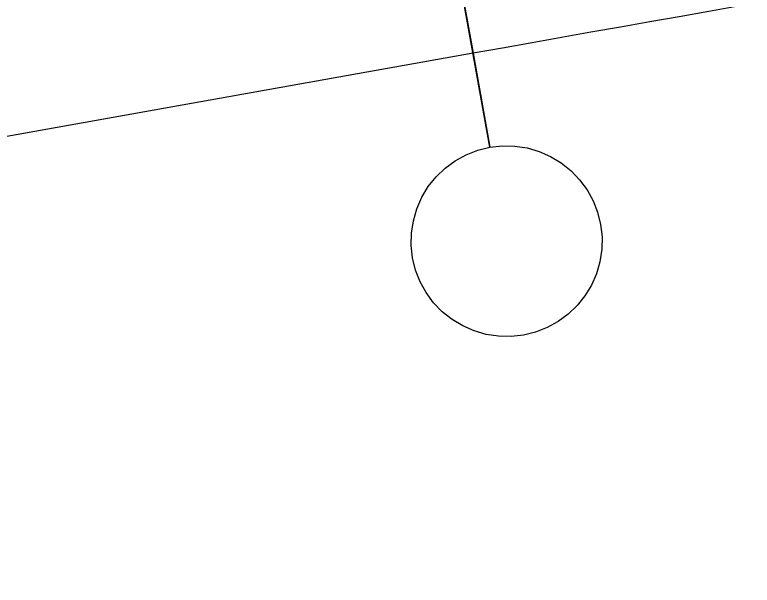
# Model space of a CAD drawing. Extents: x 6540402 to 6566579, y 5525343 to 5532423.
# Drawn here: x 6560447.646 to 6560449.577, y 5529255.716 to 5529257.211 of the extents above; entities that cross this region are included whole.
import ezdxf

# ---------------------------------------------------------------- set-up
doc = ezdxf.new("R2010")
doc.units = 0
doc.layers.add('IR_ps_geometria', color=7, linetype='Continuous')
doc.layers.add('TOR_PS_T-tory projektowane', color=7, linetype='Continuous')

msp = doc.modelspace()

# ---------------------------------------------------------------- linework, layer by layer
at = {"layer": 'IR_ps_geometria'}
msp.add_lwpolyline([(6560448.802, 5529257.3559), (6560448.8459, 5529257.1098), (6560448.8899, 5529256.8637), (6560448.9224, 5529256.8673), (6560448.955, 5529256.8667), (6560448.9874, 5529256.8617), (6560449.0188, 5529256.8527), (6560449.0488, 5529256.8395), (6560449.0767, 5529256.8226), (6560449.1023, 5529256.8022), (6560449.1249, 5529256.7786), (6560449.1443, 5529256.7523), (6560449.1601, 5529256.7237), (6560449.172, 5529256.6932), (6560449.1799, 5529256.6615), (6560449.1835, 5529256.629), (6560449.1828, 5529256.5963), (6560449.1779, 5529256.5639), (6560449.1689, 5529256.5325), (6560449.1557, 5529256.5026), (6560449.1388, 5529256.4746), (6560449.1184, 5529256.449), (6560449.0948, 5529256.4264), (6560449.0685, 5529256.407), (6560449.0399, 5529256.3912), (6560449.0094, 5529256.3793), (6560448.9777, 5529256.3714), (6560448.9452, 5529256.3678), (6560448.9125, 5529256.3685), (6560448.8801, 5529256.3734), (6560448.8487, 5529256.3825), (6560448.8188, 5529256.3956), (6560448.7908, 5529256.4125), (6560448.7652, 5529256.4329), (6560448.7426, 5529256.4565), (6560448.7232, 5529256.4828), (6560448.7074, 5529256.5115), (6560448.6955, 5529256.5419), (6560448.6876, 5529256.5737), (6560448.684, 5529256.6062), (6560448.6847, 5529256.6389), (6560448.6896, 5529256.6712), (6560448.6987, 5529256.7026), (6560448.7118, 5529256.7326), (6560448.7287, 5529256.7605), (6560448.7491, 5529256.7861), (6560448.7727, 5529256.8087), (6560448.799, 5529256.8281), (6560448.8276, 5529256.8439), (6560448.8581, 5529256.8558), (6560448.8899, 5529256.8637), (6560448.802, 5529257.3559)], dxfattribs=at)
msp.add_lwpolyline([(6560448.802, 5529257.3559), (6560448.8459, 5529257.1098), (6560448.8899, 5529256.8637), (6560448.9224, 5529256.8673), (6560448.955, 5529256.8667), (6560448.9874, 5529256.8617), (6560449.0188, 5529256.8527), (6560449.0488, 5529256.8395), (6560449.0767, 5529256.8226), (6560449.1023, 5529256.8022), (6560449.1249, 5529256.7786), (6560449.1443, 5529256.7523), (6560449.1601, 5529256.7237), (6560449.172, 5529256.6932), (6560449.1799, 5529256.6615), (6560449.1835, 5529256.629), (6560449.1828, 5529256.5963), (6560449.1779, 5529256.5639), (6560449.1689, 5529256.5325), (6560449.1557, 5529256.5026), (6560449.1388, 5529256.4746), (6560449.1184, 5529256.449), (6560449.0948, 5529256.4264), (6560449.0685, 5529256.407), (6560449.0399, 5529256.3912), (6560449.0094, 5529256.3793), (6560448.9777, 5529256.3714), (6560448.9452, 5529256.3678), (6560448.9125, 5529256.3685), (6560448.8801, 5529256.3734), (6560448.8487, 5529256.3825), (6560448.8188, 5529256.3956), (6560448.7908, 5529256.4125), (6560448.7652, 5529256.4329), (6560448.7426, 5529256.4565), (6560448.7232, 5529256.4828), (6560448.7074, 5529256.5115), (6560448.6955, 5529256.5419), (6560448.6876, 5529256.5737), (6560448.684, 5529256.6062), (6560448.6847, 5529256.6389), (6560448.6896, 5529256.6712), (6560448.6987, 5529256.7026), (6560448.7118, 5529256.7326), (6560448.7287, 5529256.7605), (6560448.7491, 5529256.7861), (6560448.7727, 5529256.8087), (6560448.799, 5529256.8281), (6560448.8276, 5529256.8439), (6560448.8581, 5529256.8558), (6560448.8899, 5529256.8637), (6560448.802, 5529257.3559)], dxfattribs=at)
msp.add_lwpolyline([(6560448.802, 5529257.3559), (6560448.8459, 5529257.1098), (6560448.8899, 5529256.8637), (6560448.9224, 5529256.8673), (6560448.955, 5529256.8667), (6560448.9874, 5529256.8617), (6560449.0188, 5529256.8527), (6560449.0488, 5529256.8395), (6560449.0767, 5529256.8226), (6560449.1023, 5529256.8022), (6560449.1249, 5529256.7786), (6560449.1443, 5529256.7523), (6560449.1601, 5529256.7237), (6560449.172, 5529256.6932), (6560449.1799, 5529256.6615), (6560449.1835, 5529256.629), (6560449.1828, 5529256.5963), (6560449.1779, 5529256.5639), (6560449.1689, 5529256.5325), (6560449.1557, 5529256.5026), (6560449.1388, 5529256.4746), (6560449.1184, 5529256.449), (6560449.0948, 5529256.4264), (6560449.0685, 5529256.407), (6560449.0399, 5529256.3912), (6560449.0094, 5529256.3793), (6560448.9777, 5529256.3714), (6560448.9452, 5529256.3678), (6560448.9125, 5529256.3685), (6560448.8801, 5529256.3734), (6560448.8487, 5529256.3825), (6560448.8188, 5529256.3956), (6560448.7908, 5529256.4125), (6560448.7652, 5529256.4329), (6560448.7426, 5529256.4565), (6560448.7232, 5529256.4828), (6560448.7074, 5529256.5115), (6560448.6955, 5529256.5419), (6560448.6876, 5529256.5737), (6560448.684, 5529256.6062), (6560448.6847, 5529256.6389), (6560448.6896, 5529256.6712), (6560448.6987, 5529256.7026), (6560448.7118, 5529256.7326), (6560448.7287, 5529256.7605), (6560448.7491, 5529256.7861), (6560448.7727, 5529256.8087), (6560448.799, 5529256.8281), (6560448.8276, 5529256.8439), (6560448.8581, 5529256.8558), (6560448.8899, 5529256.8637), (6560448.802, 5529257.3559)], dxfattribs=at)
msp.add_lwpolyline([(6560448.802, 5529257.3559), (6560448.8459, 5529257.1098), (6560448.8899, 5529256.8637), (6560448.9224, 5529256.8673), (6560448.955, 5529256.8667), (6560448.9874, 5529256.8617), (6560449.0188, 5529256.8527), (6560449.0488, 5529256.8395), (6560449.0767, 5529256.8226), (6560449.1023, 5529256.8022), (6560449.1249, 5529256.7786), (6560449.1443, 5529256.7523), (6560449.1601, 5529256.7237), (6560449.172, 5529256.6932), (6560449.1799, 5529256.6615), (6560449.1835, 5529256.629), (6560449.1828, 5529256.5963), (6560449.1779, 5529256.5639), (6560449.1689, 5529256.5325), (6560449.1557, 5529256.5026), (6560449.1388, 5529256.4746), (6560449.1184, 5529256.449), (6560449.0948, 5529256.4264), (6560449.0685, 5529256.407), (6560449.0399, 5529256.3912), (6560449.0094, 5529256.3793), (6560448.9777, 5529256.3714), (6560448.9452, 5529256.3678), (6560448.9125, 5529256.3685), (6560448.8801, 5529256.3734), (6560448.8487, 5529256.3825), (6560448.8188, 5529256.3956), (6560448.7908, 5529256.4125), (6560448.7652, 5529256.4329), (6560448.7426, 5529256.4565), (6560448.7232, 5529256.4828), (6560448.7074, 5529256.5115), (6560448.6955, 5529256.5419), (6560448.6876, 5529256.5737), (6560448.684, 5529256.6062), (6560448.6847, 5529256.6389), (6560448.6896, 5529256.6712), (6560448.6987, 5529256.7026), (6560448.7118, 5529256.7326), (6560448.7287, 5529256.7605), (6560448.7491, 5529256.7861), (6560448.7727, 5529256.8087), (6560448.799, 5529256.8281), (6560448.8276, 5529256.8439), (6560448.8581, 5529256.8558), (6560448.8899, 5529256.8637), (6560448.802, 5529257.3559)], dxfattribs=at)
msp.add_lwpolyline([(6560448.802, 5529257.3559), (6560448.8459, 5529257.1098), (6560448.8899, 5529256.8637), (6560448.9224, 5529256.8673), (6560448.955, 5529256.8667), (6560448.9874, 5529256.8617), (6560449.0188, 5529256.8527), (6560449.0488, 5529256.8395), (6560449.0767, 5529256.8226), (6560449.1023, 5529256.8022), (6560449.1249, 5529256.7786), (6560449.1443, 5529256.7523), (6560449.1601, 5529256.7237), (6560449.172, 5529256.6932), (6560449.1799, 5529256.6615), (6560449.1835, 5529256.629), (6560449.1828, 5529256.5963), (6560449.1779, 5529256.5639), (6560449.1689, 5529256.5325), (6560449.1557, 5529256.5026), (6560449.1388, 5529256.4746), (6560449.1184, 5529256.449), (6560449.0948, 5529256.4264), (6560449.0685, 5529256.407), (6560449.0399, 5529256.3912), (6560449.0094, 5529256.3793), (6560448.9777, 5529256.3714), (6560448.9452, 5529256.3678), (6560448.9125, 5529256.3685), (6560448.8801, 5529256.3734), (6560448.8487, 5529256.3825), (6560448.8188, 5529256.3956), (6560448.7908, 5529256.4125), (6560448.7652, 5529256.4329), (6560448.7426, 5529256.4565), (6560448.7232, 5529256.4828), (6560448.7074, 5529256.5115), (6560448.6955, 5529256.5419), (6560448.6876, 5529256.5737), (6560448.684, 5529256.6062), (6560448.6847, 5529256.6389), (6560448.6896, 5529256.6712), (6560448.6987, 5529256.7026), (6560448.7118, 5529256.7326), (6560448.7287, 5529256.7605), (6560448.7491, 5529256.7861), (6560448.7727, 5529256.8087), (6560448.799, 5529256.8281), (6560448.8276, 5529256.8439), (6560448.8581, 5529256.8558), (6560448.8899, 5529256.8637), (6560448.802, 5529257.3559)], dxfattribs=at)
msp.add_lwpolyline([(6560448.802, 5529257.3559), (6560448.8459, 5529257.1098), (6560448.8899, 5529256.8637), (6560448.9224, 5529256.8673), (6560448.955, 5529256.8667), (6560448.9874, 5529256.8617), (6560449.0188, 5529256.8527), (6560449.0488, 5529256.8395), (6560449.0767, 5529256.8226), (6560449.1023, 5529256.8022), (6560449.1249, 5529256.7786), (6560449.1443, 5529256.7523), (6560449.1601, 5529256.7237), (6560449.172, 5529256.6932), (6560449.1799, 5529256.6615), (6560449.1835, 5529256.629), (6560449.1828, 5529256.5963), (6560449.1779, 5529256.5639), (6560449.1689, 5529256.5325), (6560449.1557, 5529256.5026), (6560449.1388, 5529256.4746), (6560449.1184, 5529256.449), (6560449.0948, 5529256.4264), (6560449.0685, 5529256.407), (6560449.0399, 5529256.3912), (6560449.0094, 5529256.3793), (6560448.9777, 5529256.3714), (6560448.9452, 5529256.3678), (6560448.9125, 5529256.3685), (6560448.8801, 5529256.3734), (6560448.8487, 5529256.3825), (6560448.8188, 5529256.3956), (6560448.7908, 5529256.4125), (6560448.7652, 5529256.4329), (6560448.7426, 5529256.4565), (6560448.7232, 5529256.4828), (6560448.7074, 5529256.5115), (6560448.6955, 5529256.5419), (6560448.6876, 5529256.5737), (6560448.684, 5529256.6062), (6560448.6847, 5529256.6389), (6560448.6896, 5529256.6712), (6560448.6987, 5529256.7026), (6560448.7118, 5529256.7326), (6560448.7287, 5529256.7605), (6560448.7491, 5529256.7861), (6560448.7727, 5529256.8087), (6560448.799, 5529256.8281), (6560448.8276, 5529256.8439), (6560448.8581, 5529256.8558), (6560448.8899, 5529256.8637), (6560448.802, 5529257.3559)], dxfattribs=at)
msp.add_lwpolyline([(6560448.802, 5529257.3559), (6560448.8459, 5529257.1098), (6560448.8899, 5529256.8637), (6560448.9224, 5529256.8673), (6560448.955, 5529256.8667), (6560448.9874, 5529256.8617), (6560449.0188, 5529256.8527), (6560449.0488, 5529256.8395), (6560449.0767, 5529256.8226), (6560449.1023, 5529256.8022), (6560449.1249, 5529256.7786), (6560449.1443, 5529256.7523), (6560449.1601, 5529256.7237), (6560449.172, 5529256.6932), (6560449.1799, 5529256.6615), (6560449.1835, 5529256.629), (6560449.1828, 5529256.5963), (6560449.1779, 5529256.5639), (6560449.1689, 5529256.5325), (6560449.1557, 5529256.5026), (6560449.1388, 5529256.4746), (6560449.1184, 5529256.449), (6560449.0948, 5529256.4264), (6560449.0685, 5529256.407), (6560449.0399, 5529256.3912), (6560449.0094, 5529256.3793), (6560448.9777, 5529256.3714), (6560448.9452, 5529256.3678), (6560448.9125, 5529256.3685), (6560448.8801, 5529256.3734), (6560448.8487, 5529256.3825), (6560448.8188, 5529256.3956), (6560448.7908, 5529256.4125), (6560448.7652, 5529256.4329), (6560448.7426, 5529256.4565), (6560448.7232, 5529256.4828), (6560448.7074, 5529256.5115), (6560448.6955, 5529256.5419), (6560448.6876, 5529256.5737), (6560448.684, 5529256.6062), (6560448.6847, 5529256.6389), (6560448.6896, 5529256.6712), (6560448.6987, 5529256.7026), (6560448.7118, 5529256.7326), (6560448.7287, 5529256.7605), (6560448.7491, 5529256.7861), (6560448.7727, 5529256.8087), (6560448.799, 5529256.8281), (6560448.8276, 5529256.8439), (6560448.8581, 5529256.8558), (6560448.8899, 5529256.8637), (6560448.802, 5529257.3559)], dxfattribs=at)
msp.add_lwpolyline([(6560448.802, 5529257.3559), (6560448.8459, 5529257.1098), (6560448.8899, 5529256.8637), (6560448.9224, 5529256.8673), (6560448.955, 5529256.8667), (6560448.9874, 5529256.8617), (6560449.0188, 5529256.8527), (6560449.0488, 5529256.8395), (6560449.0767, 5529256.8226), (6560449.1023, 5529256.8022), (6560449.1249, 5529256.7786), (6560449.1443, 5529256.7523), (6560449.1601, 5529256.7237), (6560449.172, 5529256.6932), (6560449.1799, 5529256.6615), (6560449.1835, 5529256.629), (6560449.1828, 5529256.5963), (6560449.1779, 5529256.5639), (6560449.1689, 5529256.5325), (6560449.1557, 5529256.5026), (6560449.1388, 5529256.4746), (6560449.1184, 5529256.449), (6560449.0948, 5529256.4264), (6560449.0685, 5529256.407), (6560449.0399, 5529256.3912), (6560449.0094, 5529256.3793), (6560448.9777, 5529256.3714), (6560448.9452, 5529256.3678), (6560448.9125, 5529256.3685), (6560448.8801, 5529256.3734), (6560448.8487, 5529256.3825), (6560448.8188, 5529256.3956), (6560448.7908, 5529256.4125), (6560448.7652, 5529256.4329), (6560448.7426, 5529256.4565), (6560448.7232, 5529256.4828), (6560448.7074, 5529256.5115), (6560448.6955, 5529256.5419), (6560448.6876, 5529256.5737), (6560448.684, 5529256.6062), (6560448.6847, 5529256.6389), (6560448.6896, 5529256.6712), (6560448.6987, 5529256.7026), (6560448.7118, 5529256.7326), (6560448.7287, 5529256.7605), (6560448.7491, 5529256.7861), (6560448.7727, 5529256.8087), (6560448.799, 5529256.8281), (6560448.8276, 5529256.8439), (6560448.8581, 5529256.8558), (6560448.8899, 5529256.8637), (6560448.802, 5529257.3559)], dxfattribs=at)
msp.add_lwpolyline([(6560448.802, 5529257.3559), (6560448.8459, 5529257.1098), (6560448.8899, 5529256.8637), (6560448.9224, 5529256.8673), (6560448.955, 5529256.8667), (6560448.9874, 5529256.8617), (6560449.0188, 5529256.8527), (6560449.0488, 5529256.8395), (6560449.0767, 5529256.8226), (6560449.1023, 5529256.8022), (6560449.1249, 5529256.7786), (6560449.1443, 5529256.7523), (6560449.1601, 5529256.7237), (6560449.172, 5529256.6932), (6560449.1799, 5529256.6615), (6560449.1835, 5529256.629), (6560449.1828, 5529256.5963), (6560449.1779, 5529256.5639), (6560449.1689, 5529256.5325), (6560449.1557, 5529256.5026), (6560449.1388, 5529256.4746), (6560449.1184, 5529256.449), (6560449.0948, 5529256.4264), (6560449.0685, 5529256.407), (6560449.0399, 5529256.3912), (6560449.0094, 5529256.3793), (6560448.9777, 5529256.3714), (6560448.9452, 5529256.3678), (6560448.9125, 5529256.3685), (6560448.8801, 5529256.3734), (6560448.8487, 5529256.3825), (6560448.8188, 5529256.3956), (6560448.7908, 5529256.4125), (6560448.7652, 5529256.4329), (6560448.7426, 5529256.4565), (6560448.7232, 5529256.4828), (6560448.7074, 5529256.5115), (6560448.6955, 5529256.5419), (6560448.6876, 5529256.5737), (6560448.684, 5529256.6062), (6560448.6847, 5529256.6389), (6560448.6896, 5529256.6712), (6560448.6987, 5529256.7026), (6560448.7118, 5529256.7326), (6560448.7287, 5529256.7605), (6560448.7491, 5529256.7861), (6560448.7727, 5529256.8087), (6560448.799, 5529256.8281), (6560448.8276, 5529256.8439), (6560448.8581, 5529256.8558), (6560448.8899, 5529256.8637), (6560448.802, 5529257.3559)], dxfattribs=at)
msp.add_lwpolyline([(6560448.802, 5529257.3559), (6560448.8459, 5529257.1098), (6560448.8899, 5529256.8637), (6560448.9224, 5529256.8673), (6560448.955, 5529256.8667), (6560448.9874, 5529256.8617), (6560449.0188, 5529256.8527), (6560449.0488, 5529256.8395), (6560449.0767, 5529256.8226), (6560449.1023, 5529256.8022), (6560449.1249, 5529256.7786), (6560449.1443, 5529256.7523), (6560449.1601, 5529256.7237), (6560449.172, 5529256.6932), (6560449.1799, 5529256.6615), (6560449.1835, 5529256.629), (6560449.1828, 5529256.5963), (6560449.1779, 5529256.5639), (6560449.1689, 5529256.5325), (6560449.1557, 5529256.5026), (6560449.1388, 5529256.4746), (6560449.1184, 5529256.449), (6560449.0948, 5529256.4264), (6560449.0685, 5529256.407), (6560449.0399, 5529256.3912), (6560449.0094, 5529256.3793), (6560448.9777, 5529256.3714), (6560448.9452, 5529256.3678), (6560448.9125, 5529256.3685), (6560448.8801, 5529256.3734), (6560448.8487, 5529256.3825), (6560448.8188, 5529256.3956), (6560448.7908, 5529256.4125), (6560448.7652, 5529256.4329), (6560448.7426, 5529256.4565), (6560448.7232, 5529256.4828), (6560448.7074, 5529256.5115), (6560448.6955, 5529256.5419), (6560448.6876, 5529256.5737), (6560448.684, 5529256.6062), (6560448.6847, 5529256.6389), (6560448.6896, 5529256.6712), (6560448.6987, 5529256.7026), (6560448.7118, 5529256.7326), (6560448.7287, 5529256.7605), (6560448.7491, 5529256.7861), (6560448.7727, 5529256.8087), (6560448.799, 5529256.8281), (6560448.8276, 5529256.8439), (6560448.8581, 5529256.8558), (6560448.8899, 5529256.8637), (6560448.802, 5529257.3559)], dxfattribs=at)
msp.add_lwpolyline([(6560448.802, 5529257.3559), (6560448.8459, 5529257.1098), (6560448.8899, 5529256.8637), (6560448.9224, 5529256.8673), (6560448.955, 5529256.8667), (6560448.9874, 5529256.8617), (6560449.0188, 5529256.8527), (6560449.0488, 5529256.8395), (6560449.0767, 5529256.8226), (6560449.1023, 5529256.8022), (6560449.1249, 5529256.7786), (6560449.1443, 5529256.7523), (6560449.1601, 5529256.7237), (6560449.172, 5529256.6932), (6560449.1799, 5529256.6615), (6560449.1835, 5529256.629), (6560449.1828, 5529256.5963), (6560449.1779, 5529256.5639), (6560449.1689, 5529256.5325), (6560449.1557, 5529256.5026), (6560449.1388, 5529256.4746), (6560449.1184, 5529256.449), (6560449.0948, 5529256.4264), (6560449.0685, 5529256.407), (6560449.0399, 5529256.3912), (6560449.0094, 5529256.3793), (6560448.9777, 5529256.3714), (6560448.9452, 5529256.3678), (6560448.9125, 5529256.3685), (6560448.8801, 5529256.3734), (6560448.8487, 5529256.3825), (6560448.8188, 5529256.3956), (6560448.7908, 5529256.4125), (6560448.7652, 5529256.4329), (6560448.7426, 5529256.4565), (6560448.7232, 5529256.4828), (6560448.7074, 5529256.5115), (6560448.6955, 5529256.5419), (6560448.6876, 5529256.5737), (6560448.684, 5529256.6062), (6560448.6847, 5529256.6389), (6560448.6896, 5529256.6712), (6560448.6987, 5529256.7026), (6560448.7118, 5529256.7326), (6560448.7287, 5529256.7605), (6560448.7491, 5529256.7861), (6560448.7727, 5529256.8087), (6560448.799, 5529256.8281), (6560448.8276, 5529256.8439), (6560448.8581, 5529256.8558), (6560448.8899, 5529256.8637), (6560448.802, 5529257.3559)], dxfattribs=at)
msp.add_lwpolyline([(6560448.802, 5529257.3559), (6560448.8459, 5529257.1098), (6560448.8899, 5529256.8637), (6560448.9224, 5529256.8673), (6560448.955, 5529256.8667), (6560448.9874, 5529256.8617), (6560449.0188, 5529256.8527), (6560449.0488, 5529256.8395), (6560449.0767, 5529256.8226), (6560449.1023, 5529256.8022), (6560449.1249, 5529256.7786), (6560449.1443, 5529256.7523), (6560449.1601, 5529256.7237), (6560449.172, 5529256.6932), (6560449.1799, 5529256.6615), (6560449.1835, 5529256.629), (6560449.1828, 5529256.5963), (6560449.1779, 5529256.5639), (6560449.1689, 5529256.5325), (6560449.1557, 5529256.5026), (6560449.1388, 5529256.4746), (6560449.1184, 5529256.449), (6560449.0948, 5529256.4264), (6560449.0685, 5529256.407), (6560449.0399, 5529256.3912), (6560449.0094, 5529256.3793), (6560448.9777, 5529256.3714), (6560448.9452, 5529256.3678), (6560448.9125, 5529256.3685), (6560448.8801, 5529256.3734), (6560448.8487, 5529256.3825), (6560448.8188, 5529256.3956), (6560448.7908, 5529256.4125), (6560448.7652, 5529256.4329), (6560448.7426, 5529256.4565), (6560448.7232, 5529256.4828), (6560448.7074, 5529256.5115), (6560448.6955, 5529256.5419), (6560448.6876, 5529256.5737), (6560448.684, 5529256.6062), (6560448.6847, 5529256.6389), (6560448.6896, 5529256.6712), (6560448.6987, 5529256.7026), (6560448.7118, 5529256.7326), (6560448.7287, 5529256.7605), (6560448.7491, 5529256.7861), (6560448.7727, 5529256.8087), (6560448.799, 5529256.8281), (6560448.8276, 5529256.8439), (6560448.8581, 5529256.8558), (6560448.8899, 5529256.8637), (6560448.802, 5529257.3559)], dxfattribs=at)
msp.add_lwpolyline([(6560448.802, 5529257.3559), (6560448.8459, 5529257.1098), (6560448.8899, 5529256.8637), (6560448.9224, 5529256.8673), (6560448.955, 5529256.8667), (6560448.9874, 5529256.8617), (6560449.0188, 5529256.8527), (6560449.0488, 5529256.8395), (6560449.0767, 5529256.8226), (6560449.1023, 5529256.8022), (6560449.1249, 5529256.7786), (6560449.1443, 5529256.7523), (6560449.1601, 5529256.7237), (6560449.172, 5529256.6932), (6560449.1799, 5529256.6615), (6560449.1835, 5529256.629), (6560449.1828, 5529256.5963), (6560449.1779, 5529256.5639), (6560449.1689, 5529256.5325), (6560449.1557, 5529256.5026), (6560449.1388, 5529256.4746), (6560449.1184, 5529256.449), (6560449.0948, 5529256.4264), (6560449.0685, 5529256.407), (6560449.0399, 5529256.3912), (6560449.0094, 5529256.3793), (6560448.9777, 5529256.3714), (6560448.9452, 5529256.3678), (6560448.9125, 5529256.3685), (6560448.8801, 5529256.3734), (6560448.8487, 5529256.3825), (6560448.8188, 5529256.3956), (6560448.7908, 5529256.4125), (6560448.7652, 5529256.4329), (6560448.7426, 5529256.4565), (6560448.7232, 5529256.4828), (6560448.7074, 5529256.5115), (6560448.6955, 5529256.5419), (6560448.6876, 5529256.5737), (6560448.684, 5529256.6062), (6560448.6847, 5529256.6389), (6560448.6896, 5529256.6712), (6560448.6987, 5529256.7026), (6560448.7118, 5529256.7326), (6560448.7287, 5529256.7605), (6560448.7491, 5529256.7861), (6560448.7727, 5529256.8087), (6560448.799, 5529256.8281), (6560448.8276, 5529256.8439), (6560448.8581, 5529256.8558), (6560448.8899, 5529256.8637), (6560448.802, 5529257.3559)], dxfattribs=at)
msp.add_lwpolyline([(6560448.802, 5529257.3559), (6560448.8459, 5529257.1098), (6560448.8899, 5529256.8637), (6560448.9224, 5529256.8673), (6560448.955, 5529256.8667), (6560448.9874, 5529256.8617), (6560449.0188, 5529256.8527), (6560449.0488, 5529256.8395), (6560449.0767, 5529256.8226), (6560449.1023, 5529256.8022), (6560449.1249, 5529256.7786), (6560449.1443, 5529256.7523), (6560449.1601, 5529256.7237), (6560449.172, 5529256.6932), (6560449.1799, 5529256.6615), (6560449.1835, 5529256.629), (6560449.1828, 5529256.5963), (6560449.1779, 5529256.5639), (6560449.1689, 5529256.5325), (6560449.1557, 5529256.5026), (6560449.1388, 5529256.4746), (6560449.1184, 5529256.449), (6560449.0948, 5529256.4264), (6560449.0685, 5529256.407), (6560449.0399, 5529256.3912), (6560449.0094, 5529256.3793), (6560448.9777, 5529256.3714), (6560448.9452, 5529256.3678), (6560448.9125, 5529256.3685), (6560448.8801, 5529256.3734), (6560448.8487, 5529256.3825), (6560448.8188, 5529256.3956), (6560448.7908, 5529256.4125), (6560448.7652, 5529256.4329), (6560448.7426, 5529256.4565), (6560448.7232, 5529256.4828), (6560448.7074, 5529256.5115), (6560448.6955, 5529256.5419), (6560448.6876, 5529256.5737), (6560448.684, 5529256.6062), (6560448.6847, 5529256.6389), (6560448.6896, 5529256.6712), (6560448.6987, 5529256.7026), (6560448.7118, 5529256.7326), (6560448.7287, 5529256.7605), (6560448.7491, 5529256.7861), (6560448.7727, 5529256.8087), (6560448.799, 5529256.8281), (6560448.8276, 5529256.8439), (6560448.8581, 5529256.8558), (6560448.8899, 5529256.8637), (6560448.802, 5529257.3559)], dxfattribs=at)
at = {"layer": 'TOR_PS_T-tory projektowane'}
for q in [(6560399.2942, 5529248.2701), (6560428.828, 5529253.5387)]:
    msp.add_line((6560448.8459, 5529257.1098), q, dxfattribs=at)
msp.add_arc((6560501.5324, 5528961.7725), 300, 98.200123, 100.114819, dxfattribs=at)

doc.saveas('drawing.dxf')
